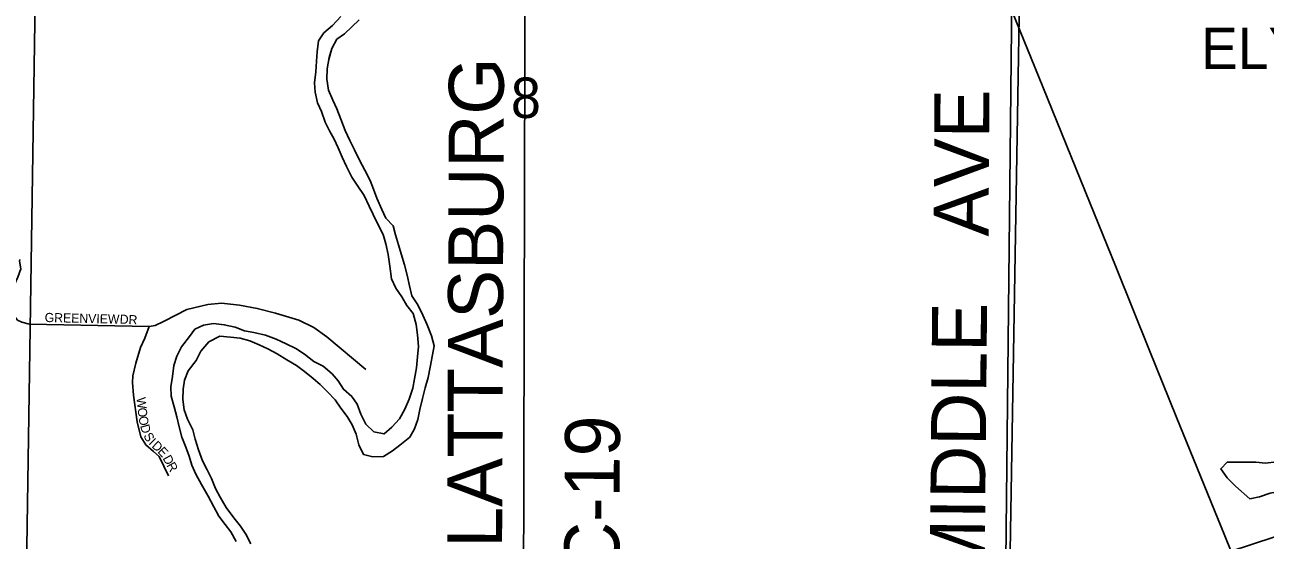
# Model space of a CAD drawing. Extents: x 1857828 to 2277390, y 930619 to 1324581.
# Drawn here: x 2070869 to 2077646, y 1210395 to 1213207 of the extents above; entities that cross this region are included whole.
import ezdxf

# ---------------------------------------------------------------- set-up
doc = ezdxf.new("R2010")
doc.units = 0
for name, color, linetype in [('GM_X_Airport_Text_Class_3', 7, 'Continuous'), ('GM_X_County_Road', 7, 'Continuous'), ('GM_X_County_Road_Text', 7, 'Continuous'), ('GM_X_Major_River', 7, 'Continuous'), ('GM_X_Minor_Lake', 7, 'Continuous'), ('GM_X_Rail_Line', 7, 'Continuous'), ('GM_X_Section', 7, 'Continuous'), ('GM_X_Section_Text', 7, 'Continuous'), ('GM_X_Township_Subdivision', 7, 'Continuous'), ('GM_X_Township_Subdivision_Text', 7, 'Continuous'), ('GM_X_US_Route', 7, 'Continuous')]:
    doc.layers.add(name, color=color, linetype=linetype)

msp = doc.modelspace()

# ---------------------------------------------------------------- linework, layer by layer
at = {"layer": 'GM_X_County_Road'}
for points in [[(2073594.6, 1210048.8), (2073602.7, 1213819.1), (2073623.5, 1215911.8), (2073626.8, 1216241), (2073628, 1216364.2)], [(2076220, 1209011.3), (2076226, 1209942.8), (2076287.1, 1215752.4), (2076287.2, 1215765.8)]]:
    msp.add_lwpolyline(points, dxfattribs=at)
at = {"layer": 'GM_X_Major_River'}
for points in [[(2072595.5, 1213252.7), (2072549.6, 1213204.3), (2072503.7, 1213163.9), (2072473.8, 1213119.6), (2072466, 1213059.3)], [(2072530, 1213017.5), (2072546.1, 1213077.8), (2072574, 1213128.1), (2072616, 1213158.4), (2072655.9, 1213196.8), (2072695.8, 1213235.1)], [(2072532.3, 1213029.5), (2072546.1, 1213077.8), (2072574, 1213128.1), (2072616, 1213158.4), (2072655.9, 1213196.8), (2072695.8, 1213235.1)], [(2072466, 1213059.3), (2072462.2, 1213009.1), (2072458.5, 1212950.9), (2072452.7, 1212890.6), (2072454.9, 1212840.4), (2072469.2, 1212782.2), (2072489.5, 1212734.1), (2072509.7, 1212676), (2072534, 1212627.9), (2072560.3, 1212583.9), (2072580.5, 1212535.8), (2072602.8, 1212485.7), (2072627.1, 1212433.6), (2072655.4, 1212375.5), (2072685.6, 1212331.5), (2072724, 1212275.5), (2072750.3, 1212217.4), (2072772.5, 1212171.3), (2072798.8, 1212119.2), (2072827.1, 1212063.1), (2072841.4, 1212013), (2072853.6, 1211954.8), (2072863.9, 1211890.6), (2072872.3, 1211820.4), (2072896.5, 1211770.3), (2072928.8, 1211722.2), (2072957.1, 1211676.2), (2072991.3, 1211632.2), (2073007.6, 1211572), (2073013.9, 1211515.8), (2073020.2, 1211451.6), (2073014.4, 1211395.4), (2073008.7, 1211335.1), (2072998.9, 1211274.8), (2072989.1, 1211224.6), (2072969.3, 1211164.2), (2072945.5, 1211109.9), (2072915.6, 1211057.6), (2072873.7, 1211011.2), (2072831.8, 1210974.8), (2072775.6, 1210986.6), (2072733.3, 1211028.6), (2072705, 1211082.6), (2072684.7, 1211136.8), (2072656.5, 1211178.8), (2072610.2, 1211218.7), (2072581.9, 1211264.8), (2072547.7, 1211302.8), (2072499.4, 1211344.7), (2072449.2, 1211370.6), (2072396.9, 1211410.5), (2072350.6, 1211440.4), (2072296.4, 1211466.2), (2072242.2, 1211492), (2072183.9, 1211513.8), (2072119.7, 1211527.6), (2072069.6, 1211537.4), (2072019.3, 1211557.2), (2071959.1, 1211571), (2071901, 1211576.7), (2071844.9, 1211568.4), (2071798.9, 1211546.1), (2071769, 1211505.8), (2071725.1, 1211449.4), (2071699.3, 1211399.1), (2071683.4, 1211348.8), (2071675.7, 1211288.5), (2071667.9, 1211232.2), (2071668.1, 1211180), (2071684.4, 1211121.9), (2071700.7, 1211067.8), (2071712.9, 1211013.6), (2071727.2, 1210957.4), (2071749.5, 1210903.3), (2071767.8, 1210853.2), (2071782, 1210805.1), (2071804.3, 1210755), (2071834.6, 1210698.9), (2071870.9, 1210634.9), (2071901.3, 1210576.8), (2071929.5, 1210526.7), (2071963.8, 1210480.7), (2071994.1, 1210440.7), (2072024.3, 1210388.6)], [(2072573.6, 1212748.6), (2072551.3, 1212796.7), (2072529, 1212850.8), (2072518.8, 1212911), (2072520.5, 1212967.2), (2072532.3, 1213029.5)], [(2072104.6, 1210375), (2072076.3, 1210427.1), (2072048.1, 1210471.1), (2072011.8, 1210517.1), (2071969.4, 1210573.1), (2071937.1, 1210629.2), (2071910.8, 1210677.2), (2071888.6, 1210731.3), (2071866.3, 1210779.4), (2071840, 1210827.5), (2071817.7, 1210887.6), (2071799.4, 1210945.8), (2071787.2, 1210997.9), (2071758.9, 1211056), (2071740.6, 1211106.1), (2071732.4, 1211162.3), (2071734.1, 1211218.5), (2071741.9, 1211268.7), (2071761.8, 1211319), (2071805.6, 1211375.5), (2071831.5, 1211425.8), (2071875.3, 1211478.2), (2071935.4, 1211508.6), (2071993.5, 1211502.9), (2072045.7, 1211497.1), (2072097.9, 1211483.3), (2072150.1, 1211461.5), (2072196.3, 1211439.6), (2072248.5, 1211411.8), (2072300.8, 1211379.9), (2072353, 1211348), (2072397.3, 1211316.1), (2072445.6, 1211278.2), (2072483.8, 1211244.2), (2072522.1, 1211204.2), (2072564.3, 1211160.3), (2072596.6, 1211116.3), (2072630.9, 1211070.2), (2072657.1, 1211024.2), (2072679.4, 1210974.1), (2072693.7, 1210915.9), (2072720, 1210861.9), (2072770.2, 1210850.1), (2072828.3, 1210852.3), (2072878.3, 1210882.7), (2072918.2, 1210913), (2072972.2, 1210957.4), (2072998.1, 1211001.8), (2073015.9, 1211054), (2073027.7, 1211108.3), (2073041.4, 1211168.6), (2073057.2, 1211226.9), (2073073, 1211283.2), (2073084.8, 1211339.5), (2073096.6, 1211405.8), (2073106.4, 1211456.1), (2073092.1, 1211510.2), (2073067.8, 1211570.3), (2073043.5, 1211622.4), (2073017.2, 1211678.5), (2072982.9, 1211728.6), (2072970.7, 1211782.7), (2072958.4, 1211840.9), (2072944.1, 1211897), (2072925.8, 1211957.2), (2072911.6, 1212007.3), (2072895.3, 1212061.4), (2072881, 1212109.6), (2072840.8, 1212151.5), (2072820.5, 1212199.6), (2072792.2, 1212261.7), (2072773.9, 1212309.8), (2072755.7, 1212357.9), (2072727.4, 1212414), (2072697.1, 1212468.1), (2072670.8, 1212524.2), (2072644.5, 1212576.3), (2072620.2, 1212630.4), (2072595.9, 1212692.5), (2072573.6, 1212748.6)]]:
    msp.add_lwpolyline(points, dxfattribs=at)
at = {"layer": 'GM_X_Minor_Lake'}
for points in [[(2077707.7, 1210821.8), (2077647.6, 1210815.4), (2077595.4, 1210821.1), (2077545.3, 1210820.8), (2077495.1, 1210820.5), (2077439, 1210820.1), (2077403.1, 1210783.7), (2077437.4, 1210735.7), (2077483.8, 1210689.8), (2077562.4, 1210620)], [(2077562.4, 1210620), (2077614.5, 1210632.3), (2077672.6, 1210650.8), (2077722.6, 1210661.1), (2077786.8, 1210673.6), (2077840.8, 1210692), (2077890.8, 1210718.4), (2077894.5, 1210776.7), (2077866.1, 1210824.7), (2077808, 1210818.3), (2077757.9, 1210820.1), (2077707.7, 1210821.8)]]:
    msp.add_lwpolyline(points, dxfattribs=at)
at = {"layer": 'GM_X_Rail_Line'}
msp.add_lwpolyline([(2077723.8, 1209680.9), (2077424.8, 1210418.9), (2077160.3, 1211070.6), (2077014.6, 1211430.6), (2076831, 1211882.5), (2076661.9, 1212300.3), (2076431.7, 1212869.7), (2076264.3, 1213279.9), (2075307.3, 1215638.5), (2075218.7, 1215862.3), (2075039.6, 1216304.2), (2074888.6, 1216674.1), (2074823, 1216837.9), (2074724.8, 1217079.4), (2074626.2, 1217323.6), (2074508.2, 1217614.4), (2074416.8, 1217840.5), (2074325.9, 1218063.9), (2074247.7, 1218253.9), (2074134.6, 1218533)], dxfattribs=at)
at = {"layer": 'GM_X_Section'}
for points in [[(2076344.3, 1215732.7), (2081688.8, 1215745.2), (2081611.5, 1210047.1), (2076246.6, 1210012.2)], [(2065650.4, 1215720.9), (2070962.6, 1215728.7), (2070874.1, 1209998.9), (2065593.7, 1209968.9)], [(2070962.6, 1215728.7), (2076344.3, 1215732.7), (2076246.6, 1210012.2), (2070874.1, 1209998.9)]]:
    msp.add_lwpolyline(points, close=True, dxfattribs=at)
at = {"layer": 'GM_X_Township_Subdivision'}
for points in [[(2070842.4, 1211926.2), (2070840.7, 1211917.2), (2070846.7, 1211875.1), (2070830.8, 1211831), (2070810.8, 1211786.8), (2070792.9, 1211740.7), (2070784.9, 1211706.6), (2070784.9, 1211676.5), (2070789, 1211646.5), (2070811, 1211618.4), (2070829, 1211596.4), (2070853, 1211584.4), (2070895.1, 1211574.3), (2071549.3, 1211560.9)], [(2071654.2, 1210746.9), (2071604.1, 1210851.1), (2071572.1, 1210879.1), (2071530, 1210915.2), (2071504, 1210959.3), (2071483.9, 1211041.5), (2071463.7, 1211185.8), (2071457.6, 1211256), (2071459.3, 1211292.3), (2071475.5, 1211360.3), (2071501.4, 1211446.5), (2071525.4, 1211496.7), (2071549.3, 1211560.9), (2071581.3, 1211566.9), (2071627.3, 1211589), (2071695.3, 1211623.1), (2071755.3, 1211653.3), (2071869.3, 1211681.4), (2071943.3, 1211687.5), (2072041.4, 1211677.6), (2072139.4, 1211659.6), (2072239.5, 1211633.6), (2072365.6, 1211595.6), (2072447.6, 1211555.6), (2072519.7, 1211505.5), (2072732, 1211327.2)]]:
    msp.add_lwpolyline(points, dxfattribs=at)
at = {"layer": 'GM_X_US_Route'}
msp.add_lwpolyline([(2073483.9, 1208952.2), (2073498.1, 1208959.3), (2073590.4, 1208999.9), (2074374.8, 1209322.4), (2074479.3, 1209360.1), (2075170.3, 1209609.3), (2076226, 1209942.8), (2077455.5, 1210333.7), (2079722.9, 1211077.9), (2081013.7, 1211494.1), (2081116, 1211525.8)], dxfattribs=at)

# ---------------------------------------------------------------- texts
at = {"layer": 'GM_X_Airport_Text_Class_3'}
msp.add_text('ELYRIA AIRPORT', height=225, rotation=0.00001, dxfattribs=at).set_placement((2077295.5, 1212966.7))
at = {"layer": 'GM_X_County_Road_Text'}
for s, rotation, p in [('LATTASBURG', 89.79174, (2073476.9, 1210353.6)), ('AVE', 89.66385, (2076134.6, 1212052.2)), ('MIDDLE', 89.46978, (2076112.7, 1210173.8)), ('C-19', 89.65578, (2074116.3, 1210204.8))]:
    msp.add_text(s, height=300, rotation=rotation, dxfattribs=at).set_placement(p)
at = {"layer": 'GM_X_Section_Text'}
msp.add_text('8', height=221, rotation=0.00001, dxfattribs=at).set_placement((2073524.7, 1212698.7))
at = {"layer": 'GM_X_Township_Subdivision_Text'}
for s, rotation, p in [('GREENVIEW', 358.62041, (2070977.3, 1211585.7)), ('DR', 356.98902, (2071386.8, 1211576.9)), ('W', 275.79426, (2071479.3, 1211172.5)), ('O', 275.81101, (2071485, 1211115.5)), ('O', 280.17569, (2071490.1, 1211067.6)), ('D', 285.87091, (2071499, 1211019.1)), ('S', 298.88893, (2071515.8, 1210965.3)), ('I', 315.19348, (2071542.1, 1210922.1)), ('D', 317.48518, (2071559.3, 1210905.1)), ('E', 313.24207, (2071591.1, 1210876)), ('D', 299.18627, (2071620.9, 1210842.2)), ('R', 298.60659, (2071642.3, 1210804))]:
    msp.add_text(s, height=50, rotation=rotation, dxfattribs=at).set_placement(p)

doc.saveas('drawing.dxf')
